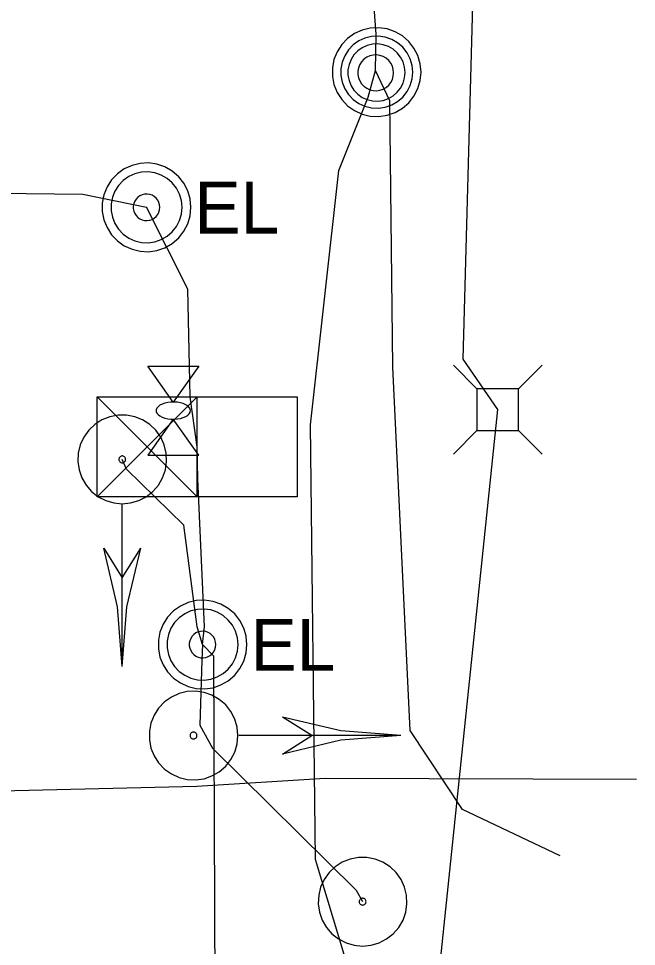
# Model space of a CAD drawing. Extents: x 600849 to 606371, y 330010 to 403088.
# Drawn here: x 602154.3 to 602200.2, y 371494.2 to 371563.1 of the extents above; entities that cross this region are included whole.
import ezdxf

# ---------------------------------------------------------------- set-up
doc = ezdxf.new("R2010")
doc.units = 0
for name, color, linetype in [('E_SIG', 7, 'Continuous'), ('E_UTL_AG', 7, 'Continuous'), ('E_UTL_AG_Bold', 7, 'Continuous'), ('E_UTL_E', 7, 'Continuous'), ('E_UTL_E_UG', 7, 'Continuous'), ('E_UTL_MH', 7, 'Continuous'), ('E_UTL_TV_UG', 7, 'Continuous')]:
    doc.layers.add(name, color=color, linetype=linetype)

msp = doc.modelspace()

# ---------------------------------------------------------------- linework, layer by layer
at = {"layer": 'E_SIG'}
for points in [[(602160.14, 371527.571), (602160.14, 371534.996)], [(602160.14, 371534.996), (602174.99, 371534.996)], [(602167.565, 371534.996), (602160.14, 371527.571)], [(602160.14, 371534.996), (602167.565, 371527.571)], [(602167.565, 371527.571), (602167.565, 371534.996)], [(602174.99, 371534.996), (602174.99, 371527.571)], [(602161.997, 371527.046), (602162.622, 371527.106), (602163.224, 371527.283), (602163.781, 371527.57), (602164.274, 371527.958), (602164.685, 371528.432), (602164.999, 371528.975), (602165.204, 371529.568), (602165.293, 371530.189), (602165.264, 371530.816), (602165.116, 371531.425), (602164.855, 371531.996), (602164.491, 371532.507), (602164.037, 371532.94), (602163.509, 371533.279), (602162.927, 371533.512), (602162.311, 371533.631), (602161.683, 371533.631), (602161.067, 371533.512), (602160.485, 371533.279), (602159.957, 371532.94), (602159.503, 371532.507), (602159.139, 371531.996), (602158.879, 371531.425), (602158.731, 371530.816), (602158.701, 371530.189), (602158.79, 371529.568), (602158.995, 371528.975), (602159.309, 371528.432), (602159.72, 371527.958), (602160.213, 371527.57), (602160.771, 371527.283), (602161.373, 371527.106), (602161.997, 371527.046)], [(602167.565, 371531.284), (602167.565, 371531.284)], [(602161.997, 371530.094), (602162.045, 371530.098), (602162.091, 371530.112), (602162.134, 371530.134), (602162.171, 371530.163), (602162.203, 371530.2), (602162.227, 371530.241), (602162.242, 371530.287), (602162.249, 371530.334), (602162.247, 371530.382), (602162.236, 371530.429), (602162.216, 371530.472), (602162.188, 371530.511), (602162.153, 371530.545), (602162.113, 371530.57), (602162.068, 371530.588), (602162.021, 371530.597), (602161.973, 371530.597), (602161.926, 371530.588), (602161.882, 371530.57), (602161.841, 371530.545), (602161.806, 371530.511), (602161.779, 371530.472), (602161.759, 371530.429), (602161.747, 371530.382), (602161.745, 371530.334), (602161.752, 371530.287), (602161.768, 371530.241), (602161.792, 371530.2), (602161.823, 371530.163), (602161.861, 371530.134), (602161.903, 371530.112), (602161.949, 371530.098), (602161.997, 371530.094)], [(602174.99, 371527.571), (602160.14, 371527.571)], [(602161.996, 371514.947), (602161.996, 371526.988)], [(602161.997, 371514.946), (602161.651, 371519.4), (602160.622, 371523.746)], [(602160.624, 371523.746), (602161.996, 371521.546)], [(602161.996, 371521.546), (602163.373, 371523.746)], [(602161.997, 371514.946), (602162.343, 371519.4), (602163.372, 371523.746)], [(602170.596, 371509.824), (602170.537, 371510.449), (602170.36, 371511.05), (602170.073, 371511.608), (602169.685, 371512.101), (602169.211, 371512.512), (602168.667, 371512.826), (602168.074, 371513.031), (602167.453, 371513.12), (602166.827, 371513.09), (602166.217, 371512.942), (602165.646, 371512.682), (602165.135, 371512.318), (602164.702, 371511.864), (602164.363, 371511.336), (602164.13, 371510.754), (602164.011, 371510.138), (602164.011, 371509.51), (602164.13, 371508.894), (602164.363, 371508.312), (602164.702, 371507.784), (602165.135, 371507.33), (602165.646, 371506.966), (602166.217, 371506.705), (602166.827, 371506.558), (602167.453, 371506.528), (602168.074, 371506.617), (602168.667, 371506.822), (602169.211, 371507.136), (602169.685, 371507.547), (602170.073, 371508.04), (602170.36, 371508.597), (602170.537, 371509.199), (602170.596, 371509.824)], [(602182.696, 371509.824), (602178.243, 371510.17), (602173.896, 371511.199)], [(602176.097, 371509.823), (602173.897, 371511.2)], [(602167.549, 371509.824), (602167.544, 371509.872), (602167.531, 371509.918), (602167.509, 371509.96), (602167.479, 371509.998), (602167.443, 371510.03), (602167.401, 371510.054), (602167.356, 371510.069), (602167.308, 371510.076), (602167.261, 371510.074), (602167.214, 371510.063), (602167.17, 371510.043), (602167.131, 371510.015), (602167.098, 371509.98), (602167.072, 371509.94), (602167.054, 371509.895), (602167.045, 371509.848), (602167.045, 371509.8), (602167.054, 371509.753), (602167.072, 371509.708), (602167.098, 371509.668), (602167.131, 371509.633), (602167.17, 371509.605), (602167.214, 371509.585), (602167.261, 371509.574), (602167.308, 371509.572), (602167.356, 371509.579), (602167.401, 371509.594), (602167.443, 371509.618), (602167.479, 371509.65), (602167.509, 371509.688), (602167.531, 371509.73), (602167.544, 371509.776), (602167.549, 371509.824)], [(602182.696, 371509.823), (602170.655, 371509.823)], [(602182.696, 371509.824), (602178.243, 371509.478), (602173.896, 371508.449)], [(602173.897, 371508.451), (602176.097, 371509.823)], [(602179.862, 371494.181), (602180.486, 371494.24), (602181.088, 371494.417), (602181.646, 371494.705), (602182.139, 371495.092), (602182.55, 371495.567), (602182.863, 371496.11), (602183.069, 371496.703), (602183.158, 371497.324), (602183.128, 371497.95), (602182.98, 371498.56), (602182.72, 371499.131), (602182.356, 371499.642), (602181.902, 371500.075), (602181.374, 371500.414), (602180.791, 371500.647), (602180.175, 371500.766), (602179.548, 371500.766), (602178.932, 371500.647), (602178.349, 371500.414), (602177.822, 371500.075), (602177.368, 371499.642), (602177.004, 371499.131), (602176.743, 371498.56), (602176.595, 371497.95), (602176.565, 371497.324), (602176.655, 371496.703), (602176.86, 371496.11), (602177.174, 371495.567), (602177.584, 371495.092), (602178.078, 371494.705), (602178.635, 371494.417), (602179.237, 371494.24), (602179.862, 371494.181)], [(602179.862, 371497.228), (602179.909, 371497.233), (602179.955, 371497.246), (602179.998, 371497.268), (602180.036, 371497.298), (602180.067, 371497.334), (602180.091, 371497.376), (602180.107, 371497.421), (602180.114, 371497.469), (602180.111, 371497.517), (602180.1, 371497.563), (602180.08, 371497.607), (602180.052, 371497.646), (602180.018, 371497.679), (602179.977, 371497.705), (602179.933, 371497.723), (602179.886, 371497.732), (602179.838, 371497.732), (602179.791, 371497.723), (602179.746, 371497.705), (602179.706, 371497.679), (602179.671, 371497.646), (602179.643, 371497.607), (602179.623, 371497.563), (602179.612, 371497.517), (602179.61, 371497.469), (602179.616, 371497.421), (602179.632, 371497.376), (602179.656, 371497.334), (602179.687, 371497.298), (602179.725, 371497.268), (602179.768, 371497.246), (602179.814, 371497.233), (602179.862, 371497.228)]]:
    msp.add_lwpolyline(points, dxfattribs=at)
at = {"layer": 'E_UTL_AG'}
for points in [[(602163.887, 371537.269), (602167.698, 371537.269)], [(602165.793, 371534.604), (602163.887, 371537.269)], [(602167.698, 371537.269), (602165.793, 371534.604)], [(602167.063, 371533.969), (602167.04, 371534.089), (602166.972, 371534.205), (602166.861, 371534.312), (602166.712, 371534.407), (602166.529, 371534.486), (602166.32, 371534.547), (602166.092, 371534.586), (602165.853, 371534.603), (602165.612, 371534.598), (602165.377, 371534.569), (602165.158, 371534.519), (602164.961, 371534.449), (602164.794, 371534.362), (602164.664, 371534.26), (602164.574, 371534.148), (602164.528, 371534.029), (602164.528, 371533.909), (602164.574, 371533.79), (602164.664, 371533.678), (602164.794, 371533.576), (602164.961, 371533.489), (602165.158, 371533.419), (602165.377, 371533.369), (602165.612, 371533.34), (602165.853, 371533.335), (602166.092, 371533.352), (602166.32, 371533.391), (602166.529, 371533.452), (602166.712, 371533.531), (602166.861, 371533.626), (602166.972, 371533.733), (602167.04, 371533.849), (602167.063, 371533.969)], [(602165.793, 371533.334), (602163.887, 371530.669)], [(602167.698, 371530.669), (602165.793, 371533.334)], [(602163.887, 371530.669), (602167.698, 371530.669)]]:
    msp.add_lwpolyline(points, dxfattribs=at)
at = {"layer": 'E_UTL_AG_Bold'}
for points in [[(602188.36, 371535.591), (602186.609, 371537.343)], [(602191.457, 371535.591), (602193.209, 371537.343)], [(602191.457, 371535.591), (602188.36, 371535.591)], [(602188.36, 371535.591), (602188.36, 371532.495)], [(602191.457, 371532.495), (602191.457, 371535.591)], [(602188.36, 371532.495), (602186.609, 371530.743)], [(602188.36, 371532.495), (602191.457, 371532.495)], [(602191.457, 371532.495), (602193.209, 371530.743)]]:
    msp.add_lwpolyline(points, dxfattribs=at)
at = {"layer": 'E_UTL_E'}
for points in [[(602167.102, 371549.076), (602167.043, 371549.701), (602166.866, 371550.303), (602166.578, 371550.86), (602166.191, 371551.353), (602165.717, 371551.764), (602165.173, 371552.078), (602164.58, 371552.283), (602163.959, 371552.372), (602163.333, 371552.342), (602162.723, 371552.195), (602162.152, 371551.934), (602161.641, 371551.57), (602161.208, 371551.116), (602160.869, 371550.588), (602160.636, 371550.006), (602160.517, 371549.39), (602160.517, 371548.762), (602160.636, 371548.146), (602160.869, 371547.564), (602161.208, 371547.036), (602161.641, 371546.582), (602162.152, 371546.218), (602162.723, 371545.958), (602163.333, 371545.81), (602163.959, 371545.78), (602164.58, 371545.869), (602165.173, 371546.074), (602165.717, 371546.388), (602166.191, 371546.799), (602166.578, 371547.292), (602166.866, 371547.85), (602167.043, 371548.452), (602167.102, 371549.076)], [(602167.102, 371549.076), (602167.043, 371549.701), (602166.866, 371550.303), (602166.578, 371550.86), (602166.191, 371551.353), (602165.717, 371551.764), (602165.173, 371552.078), (602164.58, 371552.283), (602163.959, 371552.372), (602163.333, 371552.342), (602162.723, 371552.195), (602162.152, 371551.934), (602161.641, 371551.57), (602161.208, 371551.116), (602160.869, 371550.588), (602160.636, 371550.006), (602160.517, 371549.39), (602160.517, 371548.762), (602160.636, 371548.146), (602160.869, 371547.564), (602161.208, 371547.036), (602161.641, 371546.582), (602162.152, 371546.218), (602162.723, 371545.958), (602163.333, 371545.81), (602163.959, 371545.78), (602164.58, 371545.869), (602165.173, 371546.074), (602165.717, 371546.388), (602166.191, 371546.799), (602166.578, 371547.292), (602166.866, 371547.85), (602167.043, 371548.452), (602167.102, 371549.076)], [(602166.442, 371549.076), (602166.395, 371549.576), (602166.253, 371550.057), (602166.023, 371550.503), (602165.713, 371550.898), (602165.334, 371551.227), (602164.899, 371551.477), (602164.425, 371551.642), (602163.928, 371551.713), (602163.427, 371551.689), (602162.939, 371551.571), (602162.482, 371551.362), (602162.074, 371551.071), (602161.727, 371550.708), (602161.456, 371550.286), (602161.269, 371549.82), (602161.174, 371549.327), (602161.174, 371548.825), (602161.269, 371548.332), (602161.456, 371547.866), (602161.727, 371547.444), (602162.074, 371547.081), (602162.482, 371546.79), (602162.939, 371546.581), (602163.427, 371546.463), (602163.928, 371546.439), (602164.425, 371546.51), (602164.899, 371546.675), (602165.334, 371546.926), (602165.713, 371547.254), (602166.023, 371547.649), (602166.253, 371548.095), (602166.395, 371548.576), (602166.442, 371549.076)], [(602166.442, 371549.076), (602166.395, 371549.576), (602166.253, 371550.057), (602166.023, 371550.503), (602165.713, 371550.898), (602165.334, 371551.227), (602164.899, 371551.477), (602164.425, 371551.642), (602163.928, 371551.713), (602163.427, 371551.689), (602162.939, 371551.571), (602162.482, 371551.362), (602162.074, 371551.071), (602161.727, 371550.708), (602161.456, 371550.286), (602161.269, 371549.82), (602161.174, 371549.327), (602161.174, 371548.825), (602161.269, 371548.332), (602161.456, 371547.866), (602161.727, 371547.444), (602162.074, 371547.081), (602162.482, 371546.79), (602162.939, 371546.581), (602163.427, 371546.463), (602163.928, 371546.439), (602164.425, 371546.51), (602164.899, 371546.675), (602165.334, 371546.926), (602165.713, 371547.254), (602166.023, 371547.649), (602166.253, 371548.095), (602166.395, 371548.576), (602166.442, 371549.076)], [(602164.792, 371549.076), (602164.774, 371549.263), (602164.721, 371549.444), (602164.635, 371549.611), (602164.519, 371549.759), (602164.377, 371549.882), (602164.214, 371549.977), (602164.036, 371550.038), (602163.849, 371550.065), (602163.661, 371550.056), (602163.479, 371550.012), (602163.307, 371549.933), (602163.154, 371549.824), (602163.024, 371549.688), (602162.922, 371549.53), (602162.852, 371549.355), (602162.817, 371549.17), (602162.817, 371548.982), (602162.852, 371548.797), (602162.922, 371548.622), (602163.024, 371548.464), (602163.154, 371548.328), (602163.307, 371548.219), (602163.479, 371548.14), (602163.661, 371548.096), (602163.849, 371548.087), (602164.036, 371548.114), (602164.214, 371548.176), (602164.377, 371548.27), (602164.519, 371548.393), (602164.635, 371548.541), (602164.721, 371548.708), (602164.774, 371548.889), (602164.792, 371549.076)], [(602164.792, 371549.076), (602164.774, 371549.263), (602164.721, 371549.444), (602164.635, 371549.611), (602164.519, 371549.759), (602164.377, 371549.882), (602164.214, 371549.977), (602164.036, 371550.038), (602163.849, 371550.065), (602163.661, 371550.056), (602163.479, 371550.012), (602163.307, 371549.933), (602163.154, 371549.824), (602163.024, 371549.688), (602162.922, 371549.53), (602162.852, 371549.355), (602162.817, 371549.17), (602162.817, 371548.982), (602162.852, 371548.797), (602162.922, 371548.622), (602163.024, 371548.464), (602163.154, 371548.328), (602163.307, 371548.219), (602163.479, 371548.14), (602163.661, 371548.096), (602163.849, 371548.087), (602164.036, 371548.114), (602164.214, 371548.176), (602164.377, 371548.27), (602164.519, 371548.393), (602164.635, 371548.541), (602164.721, 371548.708), (602164.774, 371548.889), (602164.792, 371549.076)], [(602171.265, 371516.587), (602171.206, 371517.212), (602171.029, 371517.814), (602170.741, 371518.371), (602170.354, 371518.864), (602169.88, 371519.275), (602169.336, 371519.589), (602168.743, 371519.794), (602168.122, 371519.883), (602167.496, 371519.854), (602166.886, 371519.706), (602166.315, 371519.445), (602165.804, 371519.081), (602165.371, 371518.627), (602165.032, 371518.099), (602164.799, 371517.517), (602164.68, 371516.901), (602164.68, 371516.273), (602164.799, 371515.657), (602165.032, 371515.075), (602165.371, 371514.547), (602165.804, 371514.093), (602166.315, 371513.729), (602166.886, 371513.469), (602167.496, 371513.321), (602168.122, 371513.291), (602168.743, 371513.38), (602169.336, 371513.585), (602169.88, 371513.899), (602170.354, 371514.31), (602170.741, 371514.803), (602171.029, 371515.361), (602171.206, 371515.963), (602171.265, 371516.587)], [(602171.265, 371516.587), (602171.206, 371517.212), (602171.029, 371517.814), (602170.741, 371518.371), (602170.354, 371518.864), (602169.88, 371519.275), (602169.336, 371519.589), (602168.743, 371519.794), (602168.122, 371519.883), (602167.496, 371519.854), (602166.886, 371519.706), (602166.315, 371519.445), (602165.804, 371519.081), (602165.371, 371518.627), (602165.032, 371518.099), (602164.799, 371517.517), (602164.68, 371516.901), (602164.68, 371516.273), (602164.799, 371515.657), (602165.032, 371515.075), (602165.371, 371514.547), (602165.804, 371514.093), (602166.315, 371513.729), (602166.886, 371513.469), (602167.496, 371513.321), (602168.122, 371513.291), (602168.743, 371513.38), (602169.336, 371513.585), (602169.88, 371513.899), (602170.354, 371514.31), (602170.741, 371514.803), (602171.029, 371515.361), (602171.206, 371515.963), (602171.265, 371516.587)], [(602170.605, 371516.587), (602170.558, 371517.087), (602170.416, 371517.568), (602170.186, 371518.014), (602169.876, 371518.409), (602169.497, 371518.738), (602169.062, 371518.989), (602168.588, 371519.153), (602168.091, 371519.224), (602167.59, 371519.2), (602167.102, 371519.082), (602166.645, 371518.873), (602166.237, 371518.582), (602165.89, 371518.219), (602165.619, 371517.797), (602165.432, 371517.331), (602165.337, 371516.838), (602165.337, 371516.336), (602165.432, 371515.843), (602165.619, 371515.377), (602165.89, 371514.955), (602166.237, 371514.592), (602166.645, 371514.301), (602167.102, 371514.092), (602167.59, 371513.974), (602168.091, 371513.95), (602168.588, 371514.022), (602169.062, 371514.186), (602169.497, 371514.437), (602169.876, 371514.765), (602170.186, 371515.16), (602170.416, 371515.606), (602170.558, 371516.087), (602170.605, 371516.587)], [(602170.605, 371516.587), (602170.558, 371517.087), (602170.416, 371517.568), (602170.186, 371518.014), (602169.876, 371518.409), (602169.497, 371518.738), (602169.062, 371518.989), (602168.588, 371519.153), (602168.091, 371519.224), (602167.59, 371519.2), (602167.102, 371519.082), (602166.645, 371518.873), (602166.237, 371518.582), (602165.89, 371518.219), (602165.619, 371517.797), (602165.432, 371517.331), (602165.337, 371516.838), (602165.337, 371516.336), (602165.432, 371515.843), (602165.619, 371515.377), (602165.89, 371514.955), (602166.237, 371514.592), (602166.645, 371514.301), (602167.102, 371514.092), (602167.59, 371513.974), (602168.091, 371513.95), (602168.588, 371514.022), (602169.062, 371514.186), (602169.497, 371514.437), (602169.876, 371514.765), (602170.186, 371515.16), (602170.416, 371515.606), (602170.558, 371516.087), (602170.605, 371516.587)], [(602168.955, 371516.587), (602168.937, 371516.774), (602168.884, 371516.955), (602168.798, 371517.122), (602168.682, 371517.27), (602168.54, 371517.394), (602168.377, 371517.488), (602168.199, 371517.549), (602168.012, 371517.576), (602167.824, 371517.567), (602167.642, 371517.523), (602167.47, 371517.444), (602167.317, 371517.335), (602167.187, 371517.199), (602167.085, 371517.041), (602167.015, 371516.866), (602166.98, 371516.681), (602166.98, 371516.493), (602167.015, 371516.308), (602167.085, 371516.133), (602167.187, 371515.975), (602167.317, 371515.839), (602167.47, 371515.73), (602167.642, 371515.652), (602167.824, 371515.607), (602168.012, 371515.598), (602168.199, 371515.625), (602168.377, 371515.687), (602168.54, 371515.781), (602168.682, 371515.904), (602168.798, 371516.052), (602168.884, 371516.219), (602168.937, 371516.4), (602168.955, 371516.587)], [(602168.955, 371516.587), (602168.937, 371516.774), (602168.884, 371516.955), (602168.798, 371517.122), (602168.682, 371517.27), (602168.54, 371517.394), (602168.377, 371517.488), (602168.199, 371517.549), (602168.012, 371517.576), (602167.824, 371517.567), (602167.642, 371517.523), (602167.47, 371517.444), (602167.317, 371517.335), (602167.187, 371517.199), (602167.085, 371517.041), (602167.015, 371516.866), (602166.98, 371516.681), (602166.98, 371516.493), (602167.015, 371516.308), (602167.085, 371516.133), (602167.187, 371515.975), (602167.317, 371515.839), (602167.47, 371515.73), (602167.642, 371515.652), (602167.824, 371515.607), (602168.012, 371515.598), (602168.199, 371515.625), (602168.377, 371515.687), (602168.54, 371515.781), (602168.682, 371515.904), (602168.798, 371516.052), (602168.884, 371516.219), (602168.937, 371516.4), (602168.955, 371516.587)]]:
    msp.add_lwpolyline(points, dxfattribs=at)
at = {"layer": 'E_UTL_E_UG'}
for points in [[(602185.401, 371490.73), (602189.909, 371534.043), (602187.342, 371537.789), (602188.542, 371582.339), (602185.562, 371616.08), (602179.877, 371690.186), (602190.56, 371867.384)], [(602121.928, 371550.266), (602123.291, 371550.48), (602159.08, 371550.041), (602163.801, 371549.075)], [(602167.565, 371531.284), (602167.039, 371534.997), (602166.883, 371542.985), (602163.801, 371549.075)], [(602167.964, 371516.586), (602168.122, 371517.899), (602167.617, 371528.893), (602167.565, 371531.284)], [(602167.964, 371516.586), (602167.554, 371517.901), (602166.586, 371525.447), (602162.325, 371529.63), (602161.998, 371530.347)], [(602167.964, 371516.586), (602167.919, 371515.428), (602167.759, 371510.604), (602168.706, 371508.874), (602179.384, 371498.338), (602179.862, 371497.482)], [(602169.164, 371386.226), (602168.248, 371410.456), (602169.018, 371459.838), (602168.792, 371515.716), (602167.964, 371516.586)], [(602016.535, 371504.714), (602038.799, 371504.964), (602119.649, 371504.924), (602167.55, 371506.07), (602177.074, 371506.663), (602200.211, 371506.591)]]:
    msp.add_lwpolyline(points, dxfattribs=at)
at = {"layer": 'E_UTL_MH'}
for points in [[(602184.2, 371559.123), (602184.141, 371559.748), (602183.964, 371560.35), (602183.677, 371560.907), (602183.289, 371561.4), (602182.815, 371561.811), (602182.271, 371562.125), (602181.678, 371562.33), (602181.057, 371562.419), (602180.431, 371562.389), (602179.821, 371562.242), (602179.25, 371561.981), (602178.739, 371561.617), (602178.306, 371561.163), (602177.967, 371560.635), (602177.734, 371560.053), (602177.615, 371559.437), (602177.615, 371558.809), (602177.734, 371558.193), (602177.967, 371557.611), (602178.306, 371557.083), (602178.739, 371556.629), (602179.25, 371556.265), (602179.821, 371556.005), (602180.431, 371555.857), (602181.057, 371555.827), (602181.678, 371555.916), (602182.271, 371556.121), (602182.815, 371556.435), (602183.289, 371556.846), (602183.677, 371557.339), (602183.964, 371557.897), (602184.141, 371558.499), (602184.2, 371559.123)], [(602183.585, 371559.119), (602183.537, 371559.625), (602183.393, 371560.114), (602183.16, 371560.566), (602182.845, 371560.966), (602182.461, 371561.299), (602182.02, 371561.554), (602181.539, 371561.72), (602181.036, 371561.792), (602180.527, 371561.768), (602180.033, 371561.648), (602179.57, 371561.437), (602179.155, 371561.142), (602178.804, 371560.773), (602178.529, 371560.345), (602178.34, 371559.873), (602178.244, 371559.373), (602178.244, 371558.864), (602178.34, 371558.365), (602178.529, 371557.892), (602178.804, 371557.464), (602179.155, 371557.096), (602179.57, 371556.801), (602180.033, 371556.589), (602180.527, 371556.469), (602181.036, 371556.445), (602181.539, 371556.517), (602182.02, 371556.684), (602182.461, 371556.938), (602182.845, 371557.271), (602183.16, 371557.671), (602183.393, 371558.124), (602183.537, 371558.612), (602183.585, 371559.119)], [(602183.022, 371559.09), (602182.983, 371559.493), (602182.869, 371559.881), (602182.684, 371560.241), (602182.434, 371560.559), (602182.128, 371560.824), (602181.777, 371561.027), (602181.395, 371561.159), (602180.994, 371561.217), (602180.59, 371561.197), (602180.196, 371561.102), (602179.828, 371560.934), (602179.499, 371560.699), (602179.219, 371560.406), (602179, 371560.066), (602178.85, 371559.69), (602178.773, 371559.292), (602178.773, 371558.888), (602178.85, 371558.49), (602179, 371558.114), (602179.219, 371557.774), (602179.499, 371557.481), (602179.828, 371557.246), (602180.196, 371557.078), (602180.59, 371556.983), (602180.994, 371556.963), (602181.395, 371557.021), (602181.777, 371557.153), (602182.128, 371557.356), (602182.434, 371557.621), (602182.684, 371557.939), (602182.869, 371558.299), (602182.983, 371558.687), (602183.022, 371559.09)], [(602182.166, 371559.075), (602182.142, 371559.327), (602182.071, 371559.57), (602181.955, 371559.795), (602181.798, 371559.994), (602181.607, 371560.16), (602181.388, 371560.286), (602181.148, 371560.369), (602180.898, 371560.405), (602180.645, 371560.393), (602180.399, 371560.333), (602180.168, 371560.228), (602179.962, 371560.081), (602179.787, 371559.898), (602179.651, 371559.685), (602179.556, 371559.45), (602179.509, 371559.201), (602179.509, 371558.948), (602179.556, 371558.699), (602179.651, 371558.464), (602179.787, 371558.251), (602179.962, 371558.068), (602180.168, 371557.921), (602180.399, 371557.816), (602180.645, 371557.756), (602180.898, 371557.744), (602181.148, 371557.78), (602181.388, 371557.863), (602181.607, 371557.99), (602181.798, 371558.155), (602181.955, 371558.355), (602182.071, 371558.58), (602182.142, 371558.823), (602182.166, 371559.075)]]:
    msp.add_lwpolyline(points, dxfattribs=at)
at = {"layer": 'E_UTL_TV_UG'}
for points in [[(602194.537, 371500.891), (602187.285, 371504.34), (602183.4, 371510.188), (602182.115, 371537.187), (602181.877, 371556.98), (602180.815, 371559.253), (602180.871, 371561.949), (602178.592, 371592.396), (602176.321, 371613.101), (602167.665, 371678.921)], [(602182.973, 371252.509), (602178.357, 371260.93), (602178.165, 371285.957), (602178.499, 371386.96), (602181.992, 371409.232), (602181.824, 371431.605), (602181.659, 371460.548), (602179.43, 371490.438), (602176.367, 371500.624), (602175.996, 371532.922), (602178.092, 371551.807), (602180.285, 371557.254), (602180.815, 371559.253)]]:
    msp.add_lwpolyline(points, dxfattribs=at)

# ---------------------------------------------------------------- texts
at = {"layer": 'E_UTL_E'}
for p in [(602167.366, 371547.13), (602167.366, 371547.13), (602171.529, 371514.642), (602171.529, 371514.642)]:
    msp.add_text('EL', height=3.8491, dxfattribs=at).set_placement(p)

doc.saveas('drawing.dxf')
